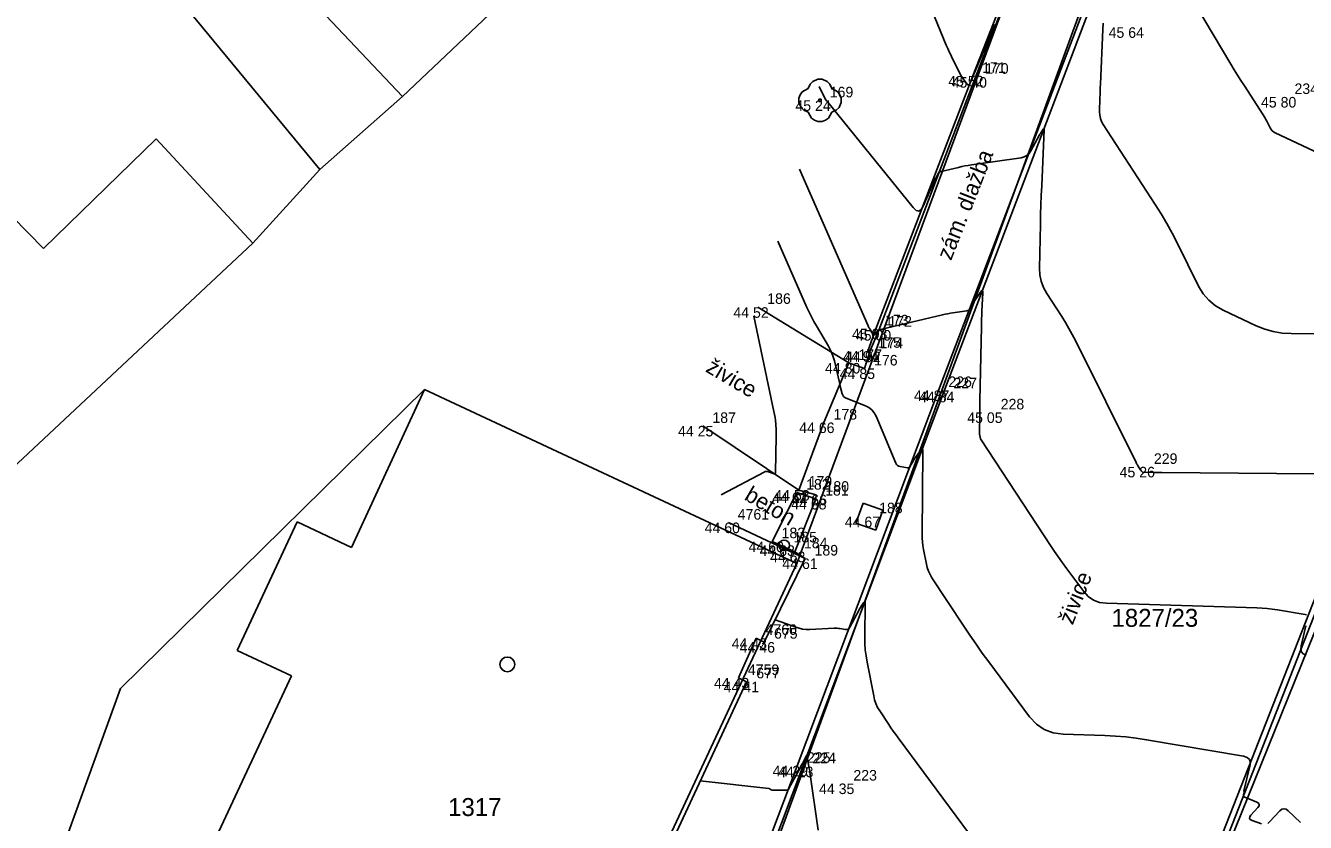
# Model space of a CAD drawing. Extents: x -702257 to -701487, y -1009871 to -1008841.
# Drawn here: x -701693.36 to -701663.04, y -1009070.06 to -1009051.19 of the extents above; entities that cross this region are included whole.
import ezdxf

# ---------------------------------------------------------------- set-up
doc = ezdxf.new("R2010")
doc.units = 0
for name, color, linetype in [('Ex_Major Contours', 7, 'Continuous'), ('Ex_Minor Contours', 7, 'Continuous'), ('Z_body', 7, 'Continuous'), ('Z_body_cisla', 7, 'Continuous'), ('Z_body_vysky_redukovane', 7, 'Continuous'), ('Z_budova', 7, 'Continuous'), ('Z_katastr_cisla_pozemkova', 7, 'Continuous'), ('Z_katastr_cisla_stavebni', 7, 'Continuous'), ('Z_katastr_hranice', 7, 'Continuous'), ('Z_katastr_vnitrni_kresba', 7, 'Continuous'), ('Z_katastr_znacky_budov', 7, 'Continuous'), ('Z_komunikace', 7, 'Continuous'), ('Z_obruba', 7, 'Continuous'), ('Z_popisy', 7, 'Continuous'), ('Z_rozhranni', 7, 'Continuous'), ('Z_site_kanalizace_znaky', 7, 'Continuous'), ('Z_site_nerozlisene_znaky', 7, 'Continuous'), ('Z_vstupy', 7, 'Continuous'), ('Z_zelen_jednotliva', 7, 'Continuous')]:
    doc.layers.add(name, color=color, linetype=linetype)

# ---------------------------------------------------------------- blocks, each defined once
blk = doc.blocks.new('POINT_DISPLAY')
blk.add_line((0, 0), (0, 0))
blk = doc.blocks.new('Z15')
blk.add_circle((0, 0), 0.125)
blk = doc.blocks.new('Z24')
for p, q in [((-0.28, 0.28), (-0.23, 0.38)), ((-0.23, 0.38), (-0.17, 0.45)), ((-0.17, 0.45), (-0.05, 0.5)), ((-0.05, 0.5), (0.05, 0.5)), ((0.05, 0.5), (0.17, 0.45)), ((0.17, 0.45), (0.23, 0.38)), ((0.23, 0.38), (0.28, 0.28)), ((-0.5, 0.05), (-0.47, 0.13)), ((-0.5, -0.05), (-0.5, 0.05)), ((-0.47, 0.13), (-0.42, 0.2)), ((-0.42, 0.2), (-0.28, 0.28)), ((-0.03, -0.03), (-0.03, 0.03)), ((-0.03, 0.03), (0.03, 0.03)), ((0.03, 0.03), (0.03, -0.03)), ((0.28, 0.28), (0.42, 0.2)), ((0.42, 0.2), (0.47, 0.13)), ((0.47, 0.13), (0.5, 0.05)), ((0.5, 0.05), (0.5, -0.05)), ((-0.45, -0.17), (-0.5, -0.05)), ((-0.38, -0.23), (-0.45, -0.17)), ((-0.28, -0.28), (-0.38, -0.23)), ((-0.2, -0.42), (-0.28, -0.28)), ((0.03, -0.03), (-0.03, -0.03)), ((0.28, -0.28), (0.2, -0.42)), ((0.38, -0.23), (0.28, -0.28)), ((0.45, -0.17), (0.38, -0.23)), ((0.5, -0.05), (0.45, -0.17)), ((-0.13, -0.47), (-0.2, -0.42)), ((-0.05, -0.5), (-0.13, -0.47)), ((0.05, -0.5), (-0.05, -0.5)), ((0.13, -0.47), (0.05, -0.5)), ((0.2, -0.42), (0.13, -0.47))]:
    blk.add_line(p, q)
blk = doc.blocks.new('Z608')
for p, q in [((0.25, 0.25), (-0.25, 0.25)), ((-0.25, 0.25), (-0.25, -0.25)), ((0.25, -0.25), (0.25, 0.25)), ((-0.25, -0.25), (0.25, -0.25))]:
    blk.add_line(p, q)

msp = doc.modelspace()

# ---------------------------------------------------------------- linework, layer by layer
at = {"layer": 'Ex_Major Contours'}
for points in [[(-701663.015, -1009065.149), (-701663.043, -1009065.141), (-701663.704, -1009065.027), (-701663.825, -1009065.009), (-701663.947, -1009064.995), (-701664.069, -1009064.984), (-701664.192, -1009064.979), (-701667.757, -1009064.872), (-701667.917, -1009064.851), (-701668.059, -1009064.797), (-701668.185, -1009064.711), (-701668.294, -1009064.592), (-701668.694, -1009064.053), (-701668.793, -1009063.917), (-701668.89, -1009063.78), (-701668.986, -1009063.642), (-701669.079, -1009063.502), (-701670.723, -1009061.003), (-701670.73, -1009060.99), (-701670.737, -1009060.977), (-701670.741, -1009060.963), (-701670.745, -1009060.949), (-701670.756, -1009060.891), (-701670.759, -1009060.876), (-701670.76, -1009060.861), (-701670.761, -1009060.847), (-701670.762, -1009060.832), (-701670.758, -1009060.39), (-701670.757, -1009060.312), (-701670.756, -1009060.233), (-701670.755, -1009060.155), (-701670.753, -1009060.076), (-701670.716, -1009058.313), (-701670.714, -1009058.223), (-701670.711, -1009058.134), (-701670.708, -1009058.045), (-701670.704, -1009057.955), (-701670.684, -1009057.519), (-701670.686, -1009057.48), (-701670.695, -1009057.465), (-701670.712, -1009057.472), (-701670.736, -1009057.501), (-701670.875, -1009057.703), (-701670.89, -1009057.726), (-701670.905, -1009057.748), (-701670.918, -1009057.771), (-701670.932, -1009057.795), (-701670.983, -1009057.889), (-701670.998, -1009057.911), (-701671.016, -1009057.927), (-701671.037, -1009057.938), (-701671.062, -1009057.944), (-701671.39, -1009057.992), (-701671.453, -1009058.002), (-701671.516, -1009058.013), (-701671.579, -1009058.026), (-701671.641, -1009058.04), (-701673.111, -1009058.391), (-701673.13, -1009058.397), (-701673.147, -1009058.405), (-701673.163, -1009058.416), (-701673.177, -1009058.429), (-701673.252, -1009058.51), (-701673.261, -1009058.521), (-701673.277, -1009058.539), (-701673.28, -1009058.542), (-701673.282, -1009058.543), (-701673.284, -1009058.541), (-701673.286, -1009058.537), (-701673.298, -1009058.493), (-701673.301, -1009058.485), (-701673.305, -1009058.476), (-701673.308, -1009058.468), (-701673.313, -1009058.46), (-701673.364, -1009058.374), (-701673.374, -1009058.357), (-701673.383, -1009058.339), (-701673.392, -1009058.322), (-701673.4, -1009058.304), (-701675.03, -1009054.593)], [(-701663.027, -1009066.105), (-701663.092, -1009066.068), (-701663.133, -1009066.018), (-701663.15, -1009065.956), (-701663.143, -1009065.882), (-701663.034, -1009065.403)]]:
    msp.add_lwpolyline(points, dxfattribs=at)
at = {"layer": 'Ex_Minor Contours'}
for points in [[(-701672.928, -1009048.288), (-701671.548, -1009051.652), (-701671.515, -1009051.731), (-701671.48, -1009051.809), (-701671.444, -1009051.886), (-701671.407, -1009051.963), (-701671.208, -1009052.363), (-701671.192, -1009052.392), (-701671.176, -1009052.419), (-701671.157, -1009052.446), (-701671.137, -1009052.472), (-701671.055, -1009052.574), (-701671.035, -1009052.592), (-701671.018, -1009052.597), (-701671.002, -1009052.588), (-701670.988, -1009052.565), (-701670.936, -1009052.445), (-701670.923, -1009052.415), (-701670.91, -1009052.385), (-701670.898, -1009052.355), (-701670.885, -1009052.325), (-701670.402, -1009051.163)], [(-701665.869, -1009050.32), (-701664.806, -1009052.105), (-701664.729, -1009052.234), (-701664.649, -1009052.363), (-701664.569, -1009052.491), (-701664.487, -1009052.618), (-701664.042, -1009053.305), (-701664.018, -1009053.342), (-701663.996, -1009053.379), (-701663.975, -1009053.417), (-701663.955, -1009053.456), (-701663.877, -1009053.613), (-701663.855, -1009053.649), (-701663.828, -1009053.681), (-701663.796, -1009053.707), (-701663.759, -1009053.728), (-701660.781, -1009055.124)], [(-701667.833, -1009051.133), (-701667.84, -1009051.282), (-701667.898, -1009052.577), (-701667.902, -1009052.659), (-701667.905, -1009052.74), (-701667.907, -1009052.822), (-701667.909, -1009052.904), (-701667.916, -1009053.231), (-701667.912, -1009053.311), (-701667.897, -1009053.387), (-701667.869, -1009053.461), (-701667.831, -1009053.531), (-701666.6, -1009055.428), (-701666.46, -1009055.65), (-701666.327, -1009055.875), (-701666.201, -1009056.105), (-701666.081, -1009056.338), (-701665.573, -1009057.359), (-701665.464, -1009057.54), (-701665.33, -1009057.696), (-701665.172, -1009057.826), (-701664.988, -1009057.93), (-701664.205, -1009058.298), (-701664.006, -1009058.378), (-701663.803, -1009058.436), (-701663.594, -1009058.472), (-701663.38, -1009058.485), (-701661.078, -1009058.502)], [(-701674.563, -1009052.634), (-701674.449, -1009052.863), (-701674.429, -1009052.9), (-701674.407, -1009052.937), (-701674.383, -1009052.972), (-701674.357, -1009053.006), (-701672.334, -1009055.5), (-701672.264, -1009055.566), (-701672.201, -1009055.582), (-701672.144, -1009055.549), (-701672.095, -1009055.467), (-701671.836, -1009054.871), (-701671.826, -1009054.849), (-701671.816, -1009054.827), (-701671.804, -1009054.805), (-701671.792, -1009054.784), (-701671.743, -1009054.699), (-701671.73, -1009054.679), (-701671.713, -1009054.664), (-701671.693, -1009054.652), (-701671.671, -1009054.645), (-701671.259, -1009054.547), (-701671.183, -1009054.529), (-701671.106, -1009054.514), (-701671.028, -1009054.5), (-701670.95, -1009054.487), (-701669.777, -1009054.318), (-701669.704, -1009054.299), (-701669.642, -1009054.267), (-701669.589, -1009054.219), (-701669.546, -1009054.157), (-701669.341, -1009053.78), (-701669.331, -1009053.762), (-701669.32, -1009053.744), (-701669.309, -1009053.726), (-701669.297, -1009053.709), (-701669.25, -1009053.64), (-701669.24, -1009053.628), (-701669.233, -1009053.625), (-701669.229, -1009053.631), (-701669.228, -1009053.647), (-701669.288, -1009054.982), (-701669.298, -1009055.21), (-701669.306, -1009055.437), (-701669.313, -1009055.665), (-701669.319, -1009055.892), (-701669.341, -1009056.931), (-701669.333, -1009057.091), (-701669.301, -1009057.245), (-701669.247, -1009057.393), (-701669.169, -1009057.533), (-701668.812, -1009058.083), (-701668.725, -1009058.222), (-701668.642, -1009058.363), (-701668.563, -1009058.506), (-701668.488, -1009058.651), (-701667.052, -1009061.54), (-701667.042, -1009061.559), (-701667.032, -1009061.578), (-701667.021, -1009061.596), (-701667.009, -1009061.615), (-701666.945, -1009061.712), (-701666.938, -1009061.722), (-701666.931, -1009061.733), (-701666.915, -1009061.754), (-701666.911, -1009061.758), (-701666.906, -1009061.761), (-701666.901, -1009061.763), (-701666.895, -1009061.764), (-701666.63, -1009061.772), (-701666.583, -1009061.773), (-701666.537, -1009061.774), (-701666.491, -1009061.775), (-701666.445, -1009061.776), (-701661.908, -1009061.81)], [(-701664.083, -1009070.097), (-701664.303, -1009070.018), (-701664.346, -1009069.995), (-701664.366, -1009069.966), (-701664.361, -1009069.932), (-701664.334, -1009069.892), (-701664.165, -1009069.708), (-701664.137, -1009069.668), (-701664.133, -1009069.634), (-701664.152, -1009069.604), (-701664.193, -1009069.58), (-701664.476, -1009069.465), (-701664.492, -1009069.456), (-701664.502, -1009069.444), (-701664.506, -1009069.429), (-701664.504, -1009069.411), (-701664.48, -1009069.304), (-701664.479, -1009069.3), (-701664.48, -1009069.298), (-701664.481, -1009069.299), (-701664.484, -1009069.302), (-701664.496, -1009069.318), (-701664.499, -1009069.321), (-701664.5, -1009069.322), (-701664.501, -1009069.321), (-701664.5, -1009069.317), (-701664.354, -1009068.729), (-701664.345, -1009068.64), (-701664.367, -1009068.572), (-701664.421, -1009068.523), (-701664.506, -1009068.496), (-701666.802, -1009068.103), (-701667.047, -1009068.066), (-701667.294, -1009068.037), (-701667.541, -1009068.016), (-701667.789, -1009068.004), (-701668.782, -1009067.975), (-701669.018, -1009067.943), (-701669.229, -1009067.864), (-701669.415, -1009067.736), (-701669.575, -1009067.561), (-701670.542, -1009066.258), (-701670.695, -1009066.05), (-701670.844, -1009065.839), (-701670.991, -1009065.626), (-701671.134, -1009065.412), (-701671.888, -1009064.266), (-701671.933, -1009064.19), (-701671.97, -1009064.111), (-701671.999, -1009064.028), (-701672.02, -1009063.943), (-701672.088, -1009063.594), (-701672.102, -1009063.507), (-701672.113, -1009063.419), (-701672.119, -1009063.33), (-701672.12, -1009063.242), (-701672.104, -1009061.271), (-701672.107, -1009061.232), (-701672.117, -1009061.216), (-701672.135, -1009061.223), (-701672.161, -1009061.253), (-701672.306, -1009061.462), (-701672.32, -1009061.481), (-701672.332, -1009061.501), (-701672.345, -1009061.522), (-701672.356, -1009061.543), (-701672.401, -1009061.627), (-701672.413, -1009061.645), (-701672.429, -1009061.657), (-701672.448, -1009061.663), (-701672.47, -1009061.662), (-701672.641, -1009061.635), (-701672.675, -1009061.626), (-701672.703, -1009061.61), (-701672.725, -1009061.587), (-701672.742, -1009061.556), (-701673.21, -1009060.441), (-701673.254, -1009060.359), (-701673.31, -1009060.291), (-701673.38, -1009060.236), (-701673.462, -1009060.194), (-701673.923, -1009060.012), (-701673.956, -1009059.995), (-701673.982, -1009059.972), (-701674.001, -1009059.943), (-701674.014, -1009059.909), (-701674.052, -1009059.759), (-701674.061, -1009059.721), (-701674.07, -1009059.683), (-701674.079, -1009059.646), (-701674.088, -1009059.608), (-701674.201, -1009059.129), (-701674.226, -1009059.038), (-701674.257, -1009058.95), (-701674.296, -1009058.864), (-701674.341, -1009058.781), (-701674.625, -1009058.304), (-701674.687, -1009058.196), (-701674.745, -1009058.087), (-701674.8, -1009057.975), (-701674.852, -1009057.863), (-701675.54, -1009056.295)], [(-701676.884, -1009062.306), (-701675.865, -1009061.765), (-701675.839, -1009061.754), (-701675.812, -1009061.75), (-701675.785, -1009061.751), (-701675.758, -1009061.759), (-701675.648, -1009061.801), (-701675.624, -1009061.806), (-701675.606, -1009061.802), (-701675.596, -1009061.787), (-701675.592, -1009061.763), (-701675.576, -1009060.921), (-701675.577, -1009060.772), (-701675.587, -1009060.623), (-701675.605, -1009060.475), (-701675.632, -1009060.328), (-701676.107, -1009058.068)], [(-701675.601, -1009065.262), (-701675.117, -1009065.439), (-701675.035, -1009065.464), (-701674.953, -1009065.481), (-701674.869, -1009065.49), (-701674.784, -1009065.49), (-701674.203, -1009065.463), (-701674.169, -1009065.462), (-701674.135, -1009065.463), (-701674.102, -1009065.466), (-701674.068, -1009065.47), (-701673.934, -1009065.491), (-701673.903, -1009065.492), (-701673.876, -1009065.484), (-701673.853, -1009065.467), (-701673.835, -1009065.441), (-701673.616, -1009065.027), (-701673.603, -1009065.004), (-701673.59, -1009064.982), (-701673.576, -1009064.96), (-701673.562, -1009064.938), (-701673.502, -1009064.852), (-701673.489, -1009064.837), (-701673.479, -1009064.833), (-701673.474, -1009064.842), (-701673.472, -1009064.862), (-701673.479, -1009065.685), (-701673.477, -1009065.831), (-701673.467, -1009065.976), (-701673.45, -1009066.12), (-701673.426, -1009066.264), (-701673.269, -1009067.066), (-701673.246, -1009067.16), (-701673.215, -1009067.249), (-701673.175, -1009067.336), (-701673.126, -1009067.418), (-701672.913, -1009067.742), (-701672.859, -1009067.822), (-701672.804, -1009067.902), (-701672.748, -1009067.981), (-701672.691, -1009068.059), (-701670.864, -1009070.52)], [(-701674.581, -1009070.246), (-701674.778, -1009068.875), (-701674.784, -1009068.841), (-701674.789, -1009068.807), (-701674.795, -1009068.773), (-701674.802, -1009068.739), (-701674.837, -1009068.557), (-701674.839, -1009068.546), (-701674.84, -1009068.535), (-701674.841, -1009068.525), (-701674.841, -1009068.514), (-701674.841, -1009068.453), (-701674.841, -1009068.451), (-701674.843, -1009068.452), (-701674.849, -1009068.462), (-701674.851, -1009068.465), (-701674.957, -1009068.665), (-701674.975, -1009068.699), (-701674.993, -1009068.733), (-701675.012, -1009068.767), (-701675.03, -1009068.801), (-701675.269, -1009069.244), (-701675.281, -1009069.267), (-701675.294, -1009069.29), (-701675.298, -1009069.295), (-701675.302, -1009069.299), (-701675.307, -1009069.301), (-701675.313, -1009069.301), (-701675.663, -1009069.297), (-701675.671, -1009069.297), (-701675.679, -1009069.295), (-701675.687, -1009069.292), (-701675.695, -1009069.288), (-701675.724, -1009069.271), (-701675.732, -1009069.268), (-701675.74, -1009069.265), (-701675.748, -1009069.262), (-701675.756, -1009069.261), (-701677.376, -1009069.077)], [(-701663.158, -1009070.065), (-701663.448, -1009069.784), (-701663.499, -1009069.748), (-701663.549, -1009069.736), (-701663.598, -1009069.75), (-701663.647, -1009069.789), (-701663.893, -1009070.051), (-701663.935, -1009070.086)]]:
    msp.add_lwpolyline(points, dxfattribs=at)
at = {"layer": 'Z_budova'}
for p, q in [((-701674.89, -1009063.81), (-701676.71, -1009062.96)), ((-701675.86, -1009065.79), (-701674.89, -1009063.81)), ((-701676.05, -1009065.7), (-701675.86, -1009065.79)), ((-701678.54, -1009071.57), (-701676.28, -1009066.73)), ((-701676.47, -1009066.64), (-701676.28, -1009066.73))]:
    msp.add_line(p, q, dxfattribs=at)
at = {"layer": 'Z_katastr_hranice'}
for p, q in [((-701686.39, -1009054.6), (-701699.04, -1009039.25)), ((-701675.09, -1009063.93), (-701666.48, -1009040.75)), ((-701677.91, -1009076.95), (-701666.43, -1009045.51)), ((-701677.52, -1009046.31), (-701684.43, -1009052.87)), ((-701664.86, -1009070.6), (-701655.69, -1009047.85)), ((-701684.43, -1009052.87), (-701686.39, -1009054.6)), ((-701686.39, -1009054.6), (-701687.98, -1009056.34)), ((-701687.98, -1009056.34), (-701696.83, -1009064.63)), ((-701683.91, -1009059.81), (-701691.11, -1009066.89)), ((-701675.09, -1009063.93), (-701683.91, -1009059.81)), ((-701680.86, -1009076.3), (-701675.09, -1009063.93)), ((-701691.11, -1009066.89), (-701697, -1009083.15))]:
    msp.add_line(p, q, dxfattribs=at)
at = {"layer": 'Z_katastr_vnitrni_kresba'}
for p, q in [((-701690.67, -1009046.27), (-701684.43, -1009052.87)), ((-701692.94, -1009056.47), (-701697.85, -1009051.44)), ((-701690.27, -1009053.87), (-701692.94, -1009056.47)), ((-701687.98, -1009056.34), (-701690.27, -1009053.87)), ((-701683.91, -1009059.81), (-701685.64, -1009063.55)), ((-701686.93, -1009062.94), (-701688.35, -1009065.99)), ((-701685.64, -1009063.55), (-701686.93, -1009062.94)), ((-701688.35, -1009065.99), (-701687.06, -1009066.59)), ((-701687.06, -1009066.59), (-701689.68, -1009072.2))]:
    msp.add_line(p, q, dxfattribs=at)
at = {"layer": 'Z_katastr_znacky_budov'}
msp.add_circle((-701681.947, -1009066.319), 0.175, dxfattribs=at)
at = {"layer": 'Z_komunikace'}
for p, q in [((-701671.61, -1009059.86), (-701668.18, -1009050.86)), ((-701674.95, -1009068.74), (-701671.61, -1009059.86)), ((-701665.95, -1009072.72), (-701662.34, -1009063.53)), ((-701678.64, -1009078.5), (-701674.95, -1009068.74))]:
    msp.add_line(p, q, dxfattribs=at)
at = {"layer": 'Z_obruba'}
for p, q in [((-701669.54, -1009048.84), (-701670.92, -1009052.38)), ((-701670.86, -1009052.41), (-701669.48, -1009048.85)), ((-701668.29, -1009050.8), (-701671.73, -1009059.83)), ((-701670.92, -1009052.38), (-701673.22, -1009058.37)), ((-701673.15, -1009058.4), (-701670.86, -1009052.41)), ((-701673.22, -1009058.37), (-701673.41, -1009058.9)), ((-701673.36, -1009058.91), (-701673.15, -1009058.4)), ((-701673.36, -1009058.91), (-701673.41, -1009058.9)), ((-701671.73, -1009059.83), (-701675.08, -1009068.72)), ((-701662.22, -1009063.59), (-701664.94, -1009070.54)), ((-701675.08, -1009068.72), (-701678.77, -1009078.46))]:
    msp.add_line(p, q, dxfattribs=at)
at = {"layer": 'Z_rozhranni'}
for p, q in [((-701673.86, -1009059.18), (-701676.01, -1009057.86)), ((-701673.86, -1009059.18), (-701674.45, -1009060.59)), ((-701673.49, -1009059.31), (-701673.86, -1009059.18)), ((-701673.36, -1009058.91), (-701673.49, -1009059.31)), ((-701677.32, -1009060.67), (-701675.04, -1009062.19)), ((-701674.45, -1009060.59), (-701675.04, -1009062.19)), ((-701674.63, -1009062.3), (-701675.04, -1009062.19)), ((-701675.67, -1009063.41), (-701675.09, -1009062.25)), ((-701674.64, -1009062.4), (-701675.14, -1009063.65)), ((-701675.09, -1009062.25), (-701674.64, -1009062.4)), ((-701674.63, -1009062.3), (-701674.64, -1009062.4)), ((-701675.14, -1009063.65), (-701675.67, -1009063.41)), ((-701674.89, -1009063.81), (-701675.14, -1009063.65))]:
    msp.add_line(p, q, dxfattribs=at)
at = {"layer": 'Z_vstupy'}
msp.add_line((-701676.47, -1009066.64), (-701676.05, -1009065.7), dxfattribs=at)

# ---------------------------------------------------------------- block references
at = {"layer": 'Z_body'}
for p in [(-701667.12, -1009051.23), (-701670.92, -1009052.38), (-701670.86, -1009052.41), (-701674.54, -1009052.96), (-701663.53, -1009052.88), (-701676.01, -1009057.86), (-701673.22, -1009058.37), (-701673.15, -1009058.4), (-701673.86, -1009059.18), (-701673.41, -1009058.9), (-701673.36, -1009058.91), (-701673.49, -1009059.31), (-701671.73, -1009059.83), (-701671.61, -1009059.86), (-701670.49, -1009060.35), (-701677.32, -1009060.67), (-701674.45, -1009060.59), (-701666.86, -1009061.64), (-701675.04, -1009062.19), (-701675.09, -1009062.25), (-701674.64, -1009062.4), (-701674.63, -1009062.3), (-701673.37, -1009062.82), (-701676.71, -1009062.96), (-701675.67, -1009063.41), (-701675.39, -1009063.5), (-701675.14, -1009063.65), (-701674.89, -1009063.81), (-701676.05, -1009065.7), (-701675.86, -1009065.79), (-701676.47, -1009066.64), (-701676.28, -1009066.73), (-701675.08, -1009068.72), (-701674.95, -1009068.74), (-701673.98, -1009069.14)]:
    msp.add_blockref('POINT_DISPLAY', p, dxfattribs=at)
at = {"layer": 'Z_site_kanalizace_znaky'}
msp.add_blockref('Z15', (-701675.39, -1009063.5), dxfattribs=at)
at = {"layer": 'Z_site_nerozlisene_znaky', "rotation": 70.2}
msp.add_blockref('Z608', (-701673.37, -1009062.82), dxfattribs=at)
at = {"layer": 'Z_zelen_jednotliva'}
msp.add_blockref('Z24', (-701674.54, -1009052.96), dxfattribs=at)

# ---------------------------------------------------------------- texts
at = {"layer": 'Z_body_cisla'}
for s, p in [('171', (-701670.7, -1009052.31)), ('170', (-701670.63, -1009052.33)), ('169', (-701674.31, -1009052.89)), ('234', (-701663.3, -1009052.81)), ('186', (-701675.79, -1009057.78)), ('173', (-701673, -1009058.29)), ('172', (-701672.92, -1009058.32)), ('175', (-701673.18, -1009058.82)), ('174', (-701673.13, -1009058.83)), ('177', (-701673.63, -1009059.11)), ('176', (-701673.26, -1009059.24)), ('226', (-701671.5, -1009059.75)), ('227', (-701671.38, -1009059.78)), ('228', (-701670.26, -1009060.28)), ('187', (-701677.09, -1009060.6)), ('178', (-701674.22, -1009060.52)), ('229', (-701666.63, -1009061.57)), ('182', (-701674.87, -1009062.18)), ('179', (-701674.81, -1009062.11)), ('181', (-701674.42, -1009062.32)), ('180', (-701674.41, -1009062.23)), ('188', (-701673.14, -1009062.74)), ('4761', (-701676.49, -1009062.89)), ('183', (-701675.45, -1009063.33)), ('185', (-701675.17, -1009063.43)), ('184', (-701674.92, -1009063.57)), ('189', (-701674.67, -1009063.74)), ('4760', (-701675.83, -1009065.62)), ('675', (-701675.63, -1009065.71)), ('4759', (-701676.25, -1009066.57)), ('677', (-701676.05, -1009066.65)), ('225', (-701674.85, -1009068.65)), ('224', (-701674.72, -1009068.66)), ('223', (-701673.75, -1009069.07))]:
    msp.add_text(s, height=0.25, dxfattribs=at).set_placement(p)
at = {"layer": 'Z_body_vysky_redukovane'}
for s, p in [('45 64', (-701667.703, -1009051.48)), ('45 52', (-701671.503, -1009052.63)), ('45 40', (-701671.422, -1009052.66)), ('45 24', (-701675.123, -1009053.21)), ('45 80', (-701664.093, -1009053.13)), ('44 52', (-701676.593, -1009058.11)), ('45 03', (-701673.783, -1009058.62)), ('45 00', (-701673.692, -1009058.65)), ('44 94', (-701673.993, -1009059.15)), ('44 80', (-701674.422, -1009059.43)), ('44 92', (-701673.943, -1009059.16)), ('44 85', (-701674.073, -1009059.56)), ('44 87', (-701672.313, -1009060.08)), ('44 84', (-701672.193, -1009060.11)), ('45 05', (-701671.052, -1009060.6)), ('44 25', (-701677.903, -1009060.92)), ('44 66', (-701675.033, -1009060.84)), ('45 26', (-701667.443, -1009061.89)), ('44 58', (-701675.623, -1009062.44)), ('44 62', (-701675.673, -1009062.5)), ('44 68', (-701675.223, -1009062.65)), ('44 66', (-701675.213, -1009062.55)), ('44 67', (-701673.953, -1009063.07)), ('44 60', (-701677.273, -1009063.21)), ('44 60', (-701676.233, -1009063.66)), ('44 63', (-701675.973, -1009063.75)), ('44 63', (-701675.723, -1009063.9)), ('44 61', (-701675.432, -1009064.06)), ('44 43', (-701676.633, -1009065.95)), ('44 46', (-701676.443, -1009066.04)), ('44 43', (-701677.053, -1009066.89)), ('44 41', (-701676.822, -1009066.98)), ('44 29', (-701675.663, -1009068.97)), ('44 23', (-701675.533, -1009068.99)), ('44 35', (-701674.563, -1009069.39))]:
    msp.add_text(s, height=0.25, dxfattribs=at).set_placement(p)
at = {"layer": 'Z_katastr_cisla_pozemkova'}
msp.add_text('1827/23', height=0.425, dxfattribs=at).set_placement((-701667.635, -1009065.429))
at = {"layer": 'Z_katastr_cisla_stavebni'}
msp.add_text('1317', height=0.425, dxfattribs=at).set_placement((-701683.351, -1009069.91))
at = {"layer": 'Z_popisy'}
for s, rotation, p in [('zám. dlažba', 68.4, (-701671.437, -1009056.771)), ('živice', 329.4, (-701677.273, -1009059.373)), ('beton', 329.4, (-701676.357, -1009062.404)), ('živice', 68.4, (-701668.555, -1009065.401))]:
    msp.add_text(s, height=0.38, rotation=rotation, dxfattribs=at).set_placement(p)

doc.saveas('drawing.dxf')
